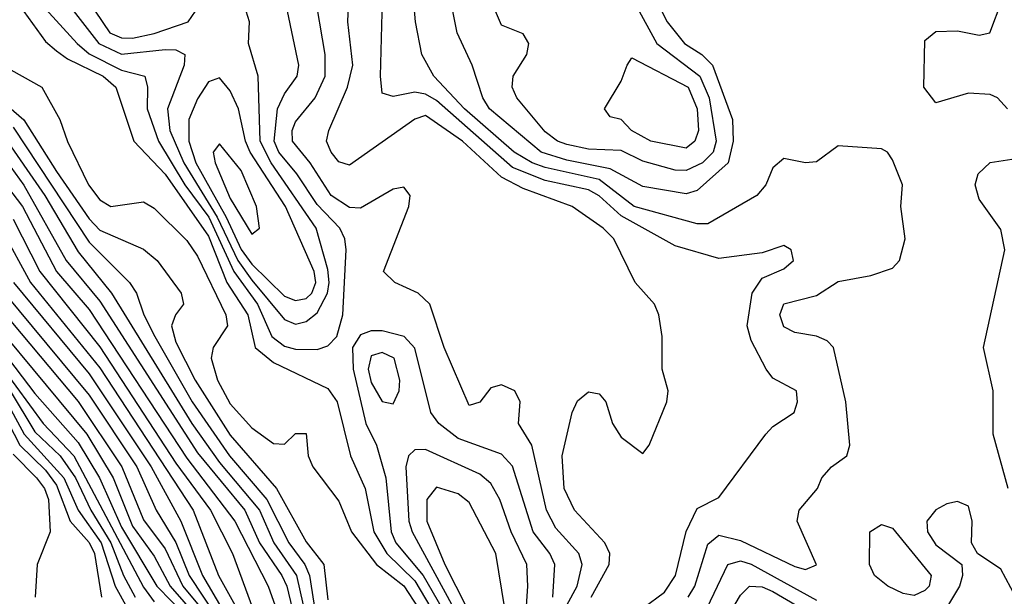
# Model space of a CAD drawing. Header units: metres. Extents: x -51132 to -49532, y -231222 to -229437.
# Tile 628 of 656: x -49786 to -49741, y -230061 to -230035. Entities that reach past the tile are written whole.
import ezdxf

# ---------------------------------------------------------------- set-up
doc = ezdxf.new("R2010")
doc.units = ezdxf.units.M
for name, color, linetype in [('CONTOUR_HALF', 8, 'Continuous'), ('CONTOUR_INDEX', 1, 'Continuous'), ('CONTOUR_INTER', 3, 'Continuous')]:
    doc.layers.add(name, color=color, linetype=linetype)

msp = doc.modelspace()

# ---------------------------------------------------------------- linework, layer by layer
at = {"layer": 'CONTOUR_HALF'}
for points, elevation in [([(-49786.469, -230028.259), (-49785.07, -230030.259), (-49784.158, -230032.259), (-49782.117, -230035.259), (-49781.58, -230035.495), (-49781.08, -230035.508), (-49780.08, -230035.293), (-49778.522, -230034.759), (-49778.182, -230034.259), (-49778.911, -230032.259), (-49779.357, -230031.759), (-49780.208, -230031.259), (-49780.609, -230030.759), (-49780.822, -230029.759), (-49780.966, -230027.759), (-49782.124, -230024.759), (-49782.227, -230022.259), (-49782.356, -230021.759), (-49783.58, -230020.671), (-49784.08, -230019.936), (-49784.58, -230019.464), (-49785.58, -230018.995), (-49788.162, -230017.259)], 22.5), ([(-49755.483, -230061.259), (-49755.186, -230060.759), (-49754.58, -230058.816), (-49754.08, -230058.406), (-49753.08, -230058.648), (-49750.58, -230059.852), (-49750.08, -230059.99), (-49749.58, -230059.773), (-49750.472, -230057.759), (-49750.367, -230057.259), (-49749.532, -230056.259), (-49749.329, -230055.759), (-49748.888, -230055.259), (-49748.185, -230054.759), (-49748.046, -230054.259), (-49748.218, -230052.259), (-49748.799, -230049.759), (-49749.08, -230049.458), (-49749.58, -230049.234), (-49750.58, -230049.07), (-49751.08, -230048.812), (-49751.258, -230048.259), (-49751.08, -230047.745), (-49749.58, -230047.367), (-49748.58, -230046.716), (-49747.08, -230046.445), (-49746.08, -230046.111), (-49745.756, -230045.759), (-49745.49, -230044.759), (-49745.686, -230043.259), (-49745.612, -230042.259), (-49746.08, -230041.12), (-49746.308, -230040.759), (-49746.58, -230040.613), (-49748.58, -230040.477), (-49749.58, -230041.205), (-49750.08, -230041.254), (-49751.08, -230041.06), (-49751.58, -230041.489), (-49751.914, -230042.259), (-49752.326, -230042.759), (-49754.58, -230044.057), (-49755.08, -230044.063), (-49757.975, -230043.259), (-49759.58, -230042.023), (-49762.08, -230041.465), (-49762.679, -230041.259), (-49763.502, -230040.759), (-49765.783, -230038.759), (-49767.197, -230037.259), (-49767.755, -230036.259), (-49768.039, -230034.759), (-49768.519, -230029.259)], 25.5), ([(-49758.833, -230032.259), (-49756.925, -230035.759), (-49754.943, -230037.259), (-49754.524, -230038.259), (-49754.194, -230040.259), (-49754.34, -230040.759), (-49754.83, -230041.259), (-49755.58, -230041.611), (-49756.08, -230041.59), (-49757.58, -230041.176), (-49758.58, -230040.692), (-49760.08, -230040.623), (-49761.08, -230040.415), (-49761.505, -230040.259), (-49762.08, -230039.817), (-49763.376, -230038.259), (-49763.6, -230037.759), (-49763.543, -230037.259), (-49762.913, -230036.259), (-49762.832, -230035.759), (-49763.08, -230035.312), (-49764.08, -230034.907), (-49764.364, -230034.259)], 26.5), ([(-49759.955, -230061.259), (-49759.119, -230059.759), (-49759.089, -230059.259), (-49759.33, -230058.759), (-49760.717, -230057.259), (-49761.204, -230056.259), (-49761.291, -230054.759), (-49760.824, -230052.759), (-49760.58, -230052.215), (-49760.08, -230051.801), (-49759.58, -230051.889), (-49759.278, -230052.259), (-49758.97, -230053.259), (-49758.58, -230053.893), (-49757.58, -230054.644), (-49757.278, -230054.259), (-49756.476, -230052.259), (-49756.405, -230051.759), (-49756.687, -230050.759), (-49756.683, -230049.259), (-49756.834, -230048.259), (-49757.033, -230047.759), (-49757.926, -230046.759), (-49758.913, -230044.759), (-49759.406, -230044.259), (-49760.823, -230043.259), (-49763.08, -230042.43), (-49764.08, -230041.914), (-49765.888, -230040.259), (-49767.58, -230039.069), (-49768.08, -230039.238), (-49771.08, -230041.366), (-49771.58, -230041.207), (-49771.937, -230040.759), (-49772.147, -230040.259), (-49772.04, -230039.759), (-49771.172, -230037.759), (-49770.934, -230036.759), (-49771.156, -230034.759), (-49771.093, -230032.759)], 24.5), ([(-49785.884, -230033.259), (-49783.634, -230035.759), (-49783.08, -230036.227), (-49781.58, -230036.983), (-49780.513, -230037.259), (-49780.394, -230037.759), (-49780.406, -230038.759), (-49779.884, -230040.259), (-49778.672, -230042.259), (-49777.563, -230043.759), (-49776.416, -230046.259), (-49775.32, -230047.759), (-49774.663, -230049.259), (-49774.08, -230049.698), (-49773.58, -230049.845), (-49772.58, -230049.858), (-49772.08, -230049.687), (-49771.662, -230049.259), (-49771.385, -230048.259), (-49771.239, -230045.259), (-49771.296, -230044.759), (-49771.53, -230044.259), (-49772.58, -230043.179), (-49773.511, -230041.759), (-49774.34, -230040.759), (-49774.55, -230040.259), (-49774.401, -230038.759), (-49774.08, -230038.068), (-49773.495, -230037.259), (-49773.419, -230036.759), (-49773.938, -230034.259)], 23.5), ([(-49787.06, -230036.759), (-49785.253, -230037.759), (-49784.429, -230039.259), (-49784.08, -230040.271), (-49783.113, -230042.259), (-49782.58, -230042.962), (-49782.08, -230043.27), (-49780.58, -230043.042), (-49780.08, -230043.339), (-49778.58, -230044.831), (-49778.08, -230045.56), (-49776.777, -230048.259), (-49776.7, -230048.759), (-49777.367, -230049.759), (-49777.454, -230050.259), (-49777.169, -230051.259), (-49776.58, -230052.358), (-49775.58, -230053.47), (-49774.58, -230054.185), (-49774.08, -230054.212), (-49773.58, -230053.726), (-49773.08, -230053.726), (-49772.994, -230054.759), (-49772.776, -230055.259), (-49771.58, -230056.834), (-49770.997, -230058.259), (-49769.844, -230059.759), (-49768.58, -230060.741), (-49767.917, -230061.759)], 24.5), ([(-49777.58, -230037.527), (-49778.08, -230038.298), (-49778.493, -230039.259), (-49778.492, -230040.259), (-49778.16, -230041.259), (-49776.759, -230043.759), (-49776.08, -230045.242), (-49775.58, -230045.921), (-49774.08, -230047.402), (-49773.58, -230047.588), (-49773.08, -230047.506), (-49772.825, -230047.259), (-49772.64, -230046.759), (-49772.709, -230046.259), (-49774.035, -230043.259), (-49775.653, -230040.759), (-49775.877, -230040.259), (-49776.195, -230038.759), (-49776.58, -230037.935), (-49777.08, -230037.339), (-49777.58, -230037.527)], 22.5), ([(-49786.58, -230039.611), (-49783.08, -230044.907), (-49781.218, -230046.759), (-49780.893, -230047.259), (-49780.563, -230048.259), (-49780.048, -230049.259), (-49778.336, -230052.259), (-49776.619, -230054.759), (-49774.893, -230056.759), (-49773.886, -230058.759), (-49773.139, -230059.759), (-49772.927, -230060.259), (-49772.58, -230062.526)], 25.5), ([(-49787.08, -230040.902), (-49786.08, -230042.28), (-49784.129, -230045.759), (-49782.58, -230047.629), (-49778.08, -230054.615), (-49775.912, -230057.259), (-49775.225, -230058.759), (-49774.209, -230060.259), (-49773.971, -230060.759), (-49773.08, -230064.491)], 26.5), ([(-49786.58, -230043.843), (-49785.35, -230046.259), (-49782.58, -230049.727), (-49779.08, -230055.095), (-49777.493, -230057.259), (-49776.478, -230059.259), (-49775.551, -230061.759)], 27.5), ([(-49786.564, -230046.759), (-49783.08, -230050.982), (-49780.227, -230055.259), (-49778.848, -230057.759), (-49777.858, -230060.259), (-49775.813, -230063.759)], 28.5), ([(-49787.58, -230047.502), (-49783.58, -230052.25), (-49781.566, -230055.259), (-49780.58, -230057.707), (-49779.58, -230059.043), (-49778.758, -230060.759), (-49777.927, -230061.759)], 29.5), ([(-49761.726, -230061.259), (-49761.633, -230059.759), (-49761.863, -230059.259), (-49762.622, -230058.259), (-49763.58, -230055.227), (-49764.08, -230054.68), (-49766.08, -230053.961), (-49766.969, -230053.259), (-49767.334, -230052.759), (-49768.08, -230049.799), (-49768.572, -230049.259), (-49769.58, -230048.99), (-49770.08, -230048.988), (-49770.58, -230049.171)], 23.5), ([(-49770.58, -230049.171), (-49770.944, -230049.759), (-49770.911, -230050.759), (-49770.328, -230053.259), (-49769.843, -230054.259), (-49769.41, -230055.759), (-49769.168, -230058.259), (-49768.944, -230058.759), (-49767.688, -230060.259), (-49766.825, -230061.759)], 23.5), ([(-49787.08, -230049.907), (-49785.58, -230051.881), (-49783.58, -230054.14), (-49782.604, -230055.759), (-49781.58, -230058.032), (-49779.952, -230060.759), (-49778.58, -230062.173)], 30.5), ([(-49786.717, -230051.759), (-49785.58, -230053.643), (-49784.417, -230054.759), (-49783.707, -230055.759), (-49782.995, -230057.259), (-49782.077, -230058.759), (-49781.491, -230060.259), (-49780.951, -230061.259)], 31.5), ([(-49787.314, -230052.259), (-49786.262, -230054.259), (-49785.08, -230055.416), (-49784.58, -230056.102), (-49783.956, -230057.759), (-49783.08, -230058.751), (-49782.829, -230059.259), (-49782.509, -230061.259)], 32.5), ([(-49767.08, -230056.198), (-49767.519, -230056.759), (-49767.522, -230057.759), (-49766.697, -230059.759), (-49765.687, -230061.759), (-49765.371, -230064.759), (-49765.34, -230066.259), (-49765.08, -230066.834), (-49764.135, -230067.759), (-49763.962, -230068.259), (-49764.076, -230069.259), (-49763.785, -230069.759), (-49763.08, -230070.424), (-49762.58, -230070.594), (-49762.112, -230070.259), (-49762.564, -230068.759), (-49762.57, -230067.259), (-49763.36, -230065.259), (-49764.342, -230059.259), (-49765.58, -230056.898), (-49766.08, -230056.51), (-49767.08, -230056.198)], 22.5), ([(-49740.392, -230061.259), (-49741.08, -230059.97), (-49742.161, -230059.259), (-49742.441, -230058.759), (-49742.413, -230057.759), (-49742.58, -230057.069), (-49743.08, -230056.861), (-49743.58, -230056.965), (-49744.08, -230057.244), (-49744.499, -230057.759), (-49744.458, -230058.259), (-49744.08, -230058.849), (-49742.889, -230059.759), (-49742.856, -230060.259), (-49742.994, -230060.759), (-49743.583, -230061.759), (-49743.4, -230062.259), (-49742.841, -230062.759), (-49741.08, -230063.902), (-49740.391, -230064.759)], 25.5), ([(-49753.715, -230062.259), (-49753.08, -230061.177), (-49752.666, -230060.759)], 26.5), ([(-49752.666, -230060.759), (-49752.08, -230060.793), (-49751.58, -230061.011), (-49749.444, -230062.259)], 26.5)]:
    msp.add_lwpolyline(points, dxfattribs=dict(at, elevation=elevation))
at = {"layer": 'CONTOUR_INDEX'}
for points, elevation in [([(-49757.58, -230061.774), (-49756.58, -230061.041), (-49756.072, -230060.259), (-49755.58, -230058.24), (-49755.08, -230057.185), (-49754.08, -230056.679), (-49751.912, -230053.759), (-49751.58, -230053.401), (-49750.599, -230052.759), (-49750.455, -230052.259), (-49750.504, -230051.759), (-49751.58, -230051.178), (-49751.9, -230050.759), (-49752.58, -230049.436), (-49752.765, -230048.759), (-49752.542, -230047.259), (-49752.08, -230046.573), (-49751.08, -230046.138), (-49750.629, -230045.759), (-49750.75, -230045.259), (-49751.08, -230045.054), (-49752.08, -230045.401), (-49754.08, -230045.66), (-49756.08, -230045.084), (-49758.58, -230043.691), (-49759.58, -230042.774), (-49760.08, -230042.501), (-49762.08, -230042.06), (-49763.58, -230041.469), (-49767.08, -230038.384), (-49767.58, -230038.086), (-49768.08, -230037.989), (-49769.08, -230038.2), (-49769.58, -230038.04), (-49769.663, -230037.259), (-49769.572, -230033.759)], 25), ([(-49788.418, -230037.259), (-49786.08, -230039.277), (-49784.58, -230041.657), (-49783.08, -230043.829), (-49782.58, -230044.353), (-49780.58, -230045.226), (-49779.951, -230045.759), (-49778.834, -230047.259), (-49778.73, -230047.759), (-49779.105, -230048.259), (-49779.291, -230048.759), (-49779.08, -230049.512), (-49778.186, -230051.259), (-49776.58, -230053.807), (-49774.448, -230056.259), (-49773.08, -230058.708), (-49772.265, -230059.759), (-49772.08, -230061.394)], 25), ([(-49789.416, -230046.259), (-49783.19, -230053.759), (-49781.971, -230055.759), (-49781.08, -230057.999), (-49780.08, -230059.381), (-49779.338, -230060.759), (-49778.08, -230062.194)], 30)]:
    msp.add_lwpolyline(points, dxfattribs=dict(at, elevation=elevation))
at = {"layer": 'CONTOUR_INTER'}
for points, elevation in [([(-49757.452, -230032.759), (-49756.461, -230034.759), (-49755.653, -230035.759), (-49754.861, -230036.259), (-49754.373, -230036.759), (-49753.44, -230039.259), (-49753.409, -230040.259), (-49753.645, -230041.259), (-49755.08, -230042.533), (-49755.58, -230042.679), (-49757.58, -230042.347), (-49759.08, -230041.525), (-49761.08, -230041.128), (-49762.255, -230040.759), (-49764.64, -230038.759), (-49764.946, -230038.259), (-49765.433, -230036.759), (-49766.128, -230035.259), (-49766.727, -230032.259)], 26), ([(-49784.945, -230032.759), (-49782.623, -230035.759), (-49781.58, -230036.243), (-49779.58, -230036.031), (-49779.08, -230036.039), (-49778.67, -230036.259), (-49778.7, -230036.759), (-49779.462, -230038.759), (-49779.353, -230039.759), (-49778.719, -230041.259), (-49777.173, -230043.759), (-49776.225, -230045.759), (-49775.58, -230046.655), (-49774.08, -230048.478), (-49773.58, -230048.68), (-49773.08, -230048.56), (-49772.58, -230048.158), (-49772.091, -230047.259), (-49772.027, -230046.759), (-49772.08, -230046.161), (-49772.618, -230044.259), (-49774.697, -230041.259), (-49775.201, -230040.259), (-49775.285, -230037.259), (-49775.732, -230035.759), (-49775.696, -230034.759), (-49775.852, -230034.259)], 23), ([(-49762.225, -230063.759), (-49760.598, -230060.759), (-49760.373, -230059.759), (-49760.529, -230059.259), (-49761.58, -230058.091), (-49762.019, -230057.259), (-49762.692, -230054.259), (-49763.308, -230053.259), (-49763.219, -230052.259), (-49763.467, -230051.759), (-49764.08, -230051.486), (-49764.58, -230051.614), (-49765.08, -230052.283), (-49765.58, -230052.427), (-49766.726, -230049.759), (-49767.391, -230047.759), (-49767.93, -230047.259), (-49768.998, -230046.759), (-49769.513, -230046.259), (-49768.353, -230043.259), (-49768.297, -230042.759), (-49768.58, -230042.37), (-49769.08, -230042.473), (-49770.58, -230043.346), (-49771.08, -230043.312), (-49771.924, -230042.759), (-49772.892, -230041.259), (-49773.71, -230040.259), (-49773.729, -230039.759), (-49773.58, -230039.368), (-49772.662, -230038.259), (-49772.2, -230037.259), (-49772.211, -230036.259), (-49772.716, -230033.259)], 24), ([(-49740.777, -230038.759), (-49741.247, -230038.259), (-49741.58, -230038.102), (-49742.58, -230038.048), (-49744.08, -230038.487), (-49744.634, -230037.759), (-49744.58, -230035.622), (-49744.08, -230035.206), (-49743.08, -230035.167), (-49742.08, -230035.363), (-49741.587, -230035.259), (-49741.023, -230033.759)], 26), ([(-49786.08, -230034.274), (-49785.08, -230035.662), (-49784.58, -230036.094), (-49784.08, -230036.457), (-49782.429, -230037.259), (-49781.855, -230037.759), (-49781.024, -230040.259), (-49779.58, -230041.778), (-49777.58, -230044.627), (-49776.741, -230046.759), (-49775.763, -230048.259), (-49775.424, -230049.759), (-49774.58, -230050.458), (-49772.08, -230051.646), (-49771.661, -230052.259), (-49771.046, -230054.759), (-49770.361, -230056.259), (-49769.961, -230058.259), (-49769.363, -230059.259), (-49768.08, -230060.513), (-49767.34, -230061.759)], 24), ([(-49758.302, -230036.759), (-49758.08, -230036.409), (-49755.493, -230037.759), (-49755.069, -230038.759), (-49755.01, -230039.759), (-49755.176, -230040.259), (-49755.58, -230040.572), (-49757.207, -230040.259), (-49758.103, -230039.759), (-49758.58, -230039.255), (-49759.08, -230039.139), (-49759.347, -230038.759), (-49758.58, -230037.488), (-49758.302, -230036.759)], 27), ([(-49787.08, -230039.913), (-49785.111, -230042.759), (-49783.58, -230045.352), (-49782.053, -230047.259), (-49778.351, -230053.259), (-49777.08, -230055.06), (-49775.232, -230057.259), (-49774.566, -230058.759), (-49773.531, -230060.259), (-49772.738, -230063.759)], 26), ([(-49777.08, -230040.375), (-49777.372, -230040.759), (-49777.279, -230041.259), (-49776.58, -230042.893), (-49775.58, -230044.543), (-49775.228, -230044.259), (-49775.372, -230043.259), (-49776.08, -230041.6), (-49777.08, -230040.375)], 22), ([(-49740.748, -230056.259), (-49741.439, -230053.759), (-49741.439, -230051.759), (-49741.881, -230049.759), (-49740.907, -230045.259), (-49741.08, -230044.317), (-49742.08, -230042.923), (-49742.272, -230042.259), (-49742.13, -230041.759), (-49741.58, -230041.231), (-49740.58, -230041.085)], 26), ([(-49787.08, -230042.032), (-49786.149, -230043.259), (-49784.579, -230046.259), (-49783.08, -230048.012), (-49778.58, -230054.863), (-49776.371, -230057.759), (-49774.836, -230060.759), (-49773.934, -230063.259)], 27), ([(-49787.08, -230044.363), (-49785.78, -230046.759), (-49782.58, -230050.704), (-49778.288, -230057.259), (-49777.115, -230060.259), (-49775.188, -230063.759)], 28), ([(-49786.978, -230047.259), (-49783.08, -230051.954), (-49780.877, -230055.259), (-49779.994, -230057.259), (-49779.08, -230058.741), (-49778.471, -230060.259), (-49776.491, -230063.259)], 29), ([(-49770.08, -230050.148), (-49770.233, -230050.759), (-49770.08, -230051.38), (-49769.58, -230052.256), (-49769.08, -230052.351), (-49768.802, -230051.759), (-49768.771, -230051.259), (-49769.03, -230050.259), (-49769.58, -230049.987), (-49770.08, -230050.148)], 23), ([(-49787.08, -230050.688), (-49785.198, -230053.259), (-49783.779, -230054.759), (-49780.58, -230060.799), (-49780.08, -230061.477)], 31), ([(-49787.08, -230051.887), (-49786.072, -230053.759), (-49784.242, -230055.759), (-49783.576, -230057.259), (-49782.525, -230058.759), (-49781.885, -230060.759), (-49781.32, -230061.759)], 32), ([(-49763.077, -230063.759), (-49762.871, -230060.759), (-49762.922, -230059.759), (-49763.64, -230058.259), (-49764.164, -230056.759), (-49764.58, -230056.024), (-49765.08, -230055.595), (-49767.58, -230054.463), (-49768.08, -230054.481)], 23), ([(-49786.58, -230054.669), (-49785.509, -230055.759), (-49785.133, -230056.259), (-49784.952, -230056.759), (-49784.878, -230058.259), (-49785.475, -230059.759), (-49785.562, -230061.259)], 33), ([(-49768.08, -230054.481), (-49768.361, -230054.759), (-49768.493, -230055.259), (-49768.36, -230057.759), (-49768.199, -230058.259), (-49766.302, -230061.759)], 23), ([(-49747.126, -230058.259), (-49746.58, -230057.912), (-49746.08, -230058.084), (-49744.299, -230060.259), (-49744.389, -230060.759), (-49744.58, -230060.963), (-49745.08, -230061.191), (-49745.58, -230061.09), (-49746.291, -230060.759), (-49746.902, -230060.259), (-49747.135, -230059.759), (-49747.126, -230058.259)], 26), ([(-49754.614, -230061.759), (-49753.666, -230059.759)], 26), ([(-49753.666, -230059.759), (-49753.08, -230059.588), (-49752.58, -230059.744), (-49749.58, -230061.402)], 26)]:
    msp.add_lwpolyline(points, dxfattribs=dict(at, elevation=elevation))

doc.saveas('drawing.dxf')
